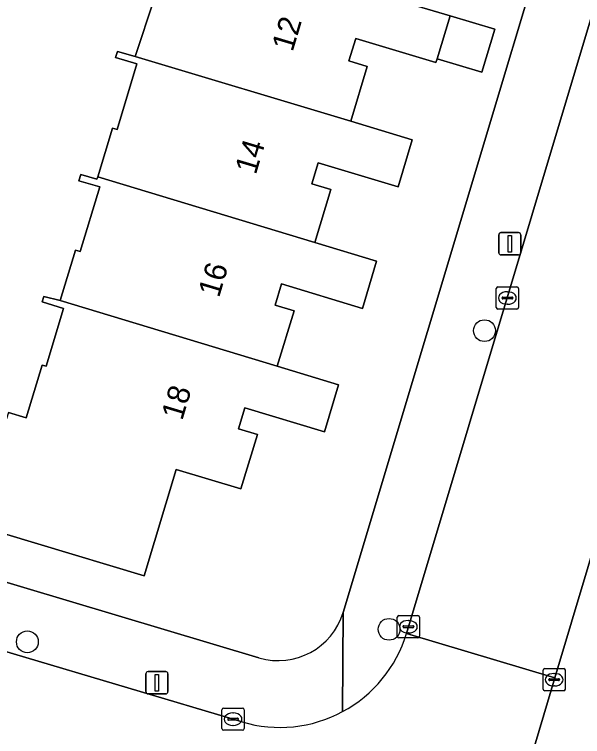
# Model space of a CAD drawing. Extents: x 162184 to 163154, y 385507 to 386516.
# Drawn here: x 162667.22 to 162692.76, y 386106.79 to 386139.27 of the extents above; entities that cross this region are included whole.
import ezdxf

# ---------------------------------------------------------------- set-up
doc = ezdxf.new("R2010")
doc.units = 0
for name, color, linetype in [('IMGEO_Boom', 7, 'Continuous'), ('IMGEO_Erf', 7, 'Continuous'), ('IMGEO_Kolk', 7, 'Continuous'), ('IMGEO_Lichtmast', 7, 'Continuous'), ('IMGEO_Pand', 7, 'Continuous'), ('IMGEO_Pand_nummerreeks', 7, 'Continuous'), ('IMGEO_Rijbaan_lokaal_open', 7, 'Continuous'), ('IMGEO_Voetpad_open', 7, 'Continuous')]:
    doc.layers.add(name, color=color, linetype=linetype)

msp = doc.modelspace()

# ---------------------------------------------------------------- linework, layer by layer
at = {"layer": 'IMGEO_Boom'}
for centre in [(162688.354, 386125.044), (162684.062, 386111.611), (162667.801, 386111.048)]:
    msp.add_circle(centre, 0.489, dxfattribs=at)
at = {"layer": 'IMGEO_Erf'}
for points in [[(162682.002, 386112.374), (162697.211, 386163.095)], [(162666.948, 386121.364), (162667.744, 386121.124), (162668.46, 386123.497), (162668.642, 386123.442), (162669.429, 386126.048), (162668.466, 386126.339), (162668.538, 386126.577), (162669.279, 386126.408), (162669.96, 386128.666), (162670.179, 386128.6), (162671.056, 386131.506), (162670.119, 386131.789), (162670.204, 386132.071), (162670.93, 386131.852), (162670.963, 386131.961), (162671.625, 386134.154), (162671.835, 386134.091), (162672.726, 386137.043), (162671.77, 386137.332), (162671.849, 386137.593), (162672.648, 386137.382), (162674.361, 386142.543)], [(162684.015, 386140.05), (162686.809, 386139.206), (162688.817, 386138.6), (162688.232, 386136.664), (162686.224, 386137.27), (162686.173, 386137.101), (162682.562, 386138.191), (162682.254, 386137.173), (162683.081, 386136.924), (162682.338, 386134.462), (162685.109, 386133.626), (162684.47, 386131.508), (162680.876, 386132.593), (162680.589, 386131.645), (162681.445, 386131.386), (162680.726, 386129.003), (162683.502, 386128.165), (162682.863, 386126.048), (162679.227, 386127.145), (162678.94, 386126.194), (162679.79, 386125.938), (162679.038, 386123.448), (162681.797, 386122.615), (162681.158, 386120.499), (162677.578, 386121.579), (162677.291, 386120.627), (162678.142, 386120.371), (162677.404, 386117.926), (162674.491, 386118.805), (162673.046, 386114.016), (162663.483, 386116.902)], [(162659.122, 386116.038), (162678.215, 386110.332)]]:
    msp.add_lwpolyline(points, dxfattribs=at)
msp.add_arc((162679.087, 386113.248), 3.043, 253.3556, 343.3127, dxfattribs=at)
at = {"layer": 'IMGEO_Kolk'}
for p, q in [((162688.882, 386126.087), (162688.882, 386126.939)), ((162688.957, 386127.013), (162689.809, 386127.013)), ((162689.883, 386126.939), (162689.883, 386126.087)), ((162689.37, 386126.793), (162689.395, 386126.793)), ((162689.141, 386126.507), (162689.141, 386126.519)), ((162689.579, 386126.47), (162689.181, 386126.47)), ((162689.184, 386126.556), (162689.582, 386126.556)), ((162689.625, 386126.519), (162689.625, 386126.507)), ((162689.809, 386126.013), (162688.957, 386126.013)), ((162689.393, 386126.233), (162689.368, 386126.233)), ((162684.431, 386111.302), (162684.431, 386112.154)), ((162684.506, 386112.228), (162685.358, 386112.228)), ((162684.919, 386112.008), (162684.944, 386112.008)), ((162685.432, 386112.154), (162685.432, 386111.302)), ((162684.69, 386111.722), (162684.69, 386111.734)), ((162685.128, 386111.685), (162684.73, 386111.685)), ((162684.733, 386111.771), (162685.131, 386111.771)), ((162685.174, 386111.734), (162685.174, 386111.722)), ((162684.942, 386111.448), (162684.917, 386111.448)), ((162685.358, 386111.228), (162684.506, 386111.228)), ((162690.987, 386108.92), (162690.987, 386109.772)), ((162691.062, 386109.846), (162691.914, 386109.846)), ((162691.988, 386109.772), (162691.988, 386108.92)), ((162691.289, 386109.389), (162691.687, 386109.389)), ((162691.475, 386109.626), (162691.5, 386109.626)), ((162691.246, 386109.34), (162691.246, 386109.352)), ((162691.684, 386109.303), (162691.286, 386109.303)), ((162691.498, 386109.066), (162691.473, 386109.066)), ((162691.73, 386109.352), (162691.73, 386109.34)), ((162691.914, 386108.846), (162691.062, 386108.846)), ((162676.549, 386107.144), (162676.549, 386107.996)), ((162676.624, 386108.07), (162677.476, 386108.07)), ((162677.037, 386107.85), (162677.062, 386107.85)), ((162677.55, 386107.996), (162677.55, 386107.144)), ((162676.808, 386107.564), (162676.808, 386107.576)), ((162677.246, 386107.527), (162676.848, 386107.527)), ((162676.851, 386107.613), (162677.249, 386107.613)), ((162677.292, 386107.576), (162677.292, 386107.564)), ((162677.06, 386107.29), (162677.035, 386107.29)), ((162677.476, 386107.07), (162676.624, 386107.07))]:
    msp.add_line(p, q, dxfattribs=at)
for points in [[(162688.882, 386126.087), (162688.882, 386126.939)], [(162688.957, 386127.013), (162689.809, 386127.013)], [(162689.883, 386126.939), (162689.883, 386126.087)], [(162689.809, 386126.013), (162688.957, 386126.013)], [(162684.431, 386111.302), (162684.431, 386112.154)], [(162684.506, 386112.228), (162685.358, 386112.228)], [(162685.432, 386112.154), (162685.432, 386111.302)], [(162685.358, 386111.228), (162684.506, 386111.228)], [(162690.987, 386108.92), (162690.987, 386109.772)], [(162691.062, 386109.846), (162691.914, 386109.846)], [(162691.988, 386109.772), (162691.988, 386108.92)], [(162691.914, 386108.846), (162691.062, 386108.846)], [(162676.549, 386107.144), (162676.549, 386107.996)], [(162676.624, 386108.07), (162677.476, 386108.07)], [(162677.55, 386107.996), (162677.55, 386107.144)], [(162677.476, 386107.07), (162676.624, 386107.07)]]:
    msp.add_lwpolyline(points, dxfattribs=at)
for centre, radius, start, end in [((162688.959, 386126.937), 0.0765, 91.552, 178.448), ((162688.959, 386126.937), 0.0765, 91.552, 178.448), ((162689.807, 386126.937), 0.0765, 1.552, 88.448), ((162689.807, 386126.937), 0.0765, 1.552, 88.448), ((162689.181, 386126.516), 0.0403, 85.8775, 175.7526), ((162689.178, 386126.506), 0.0366, 178.938, 274.7102), ((162689.582, 386126.513), 0.043, 264.8664, 352.4533), ((162689.586, 386126.518), 0.0386, 1.7309, 96.639), ((162688.959, 386126.089), 0.0765, 181.552, 268.448), ((162688.959, 386126.089), 0.0765, 181.552, 268.448), ((162689.807, 386126.089), 0.0765, 271.552, 358.448), ((162689.807, 386126.089), 0.0765, 271.552, 358.448), ((162684.508, 386112.152), 0.0765, 91.552, 178.448), ((162684.508, 386112.152), 0.0765, 91.552, 178.448), ((162685.356, 386112.152), 0.0765, 1.552, 88.448), ((162685.356, 386112.152), 0.0765, 1.552, 88.448), ((162684.73, 386111.731), 0.0403, 85.8775, 175.7526), ((162684.727, 386111.721), 0.0366, 178.938, 274.7102), ((162685.131, 386111.728), 0.043, 264.8664, 352.4533), ((162685.135, 386111.733), 0.0386, 1.7309, 96.639), ((162684.508, 386111.304), 0.0765, 181.552, 268.448), ((162684.508, 386111.304), 0.0765, 181.552, 268.448), ((162685.356, 386111.304), 0.0765, 271.552, 358.448), ((162685.356, 386111.304), 0.0765, 271.552, 358.448), ((162691.064, 386109.77), 0.0765, 91.552, 178.448), ((162691.064, 386109.77), 0.0765, 91.552, 178.448), ((162691.912, 386109.77), 0.0765, 1.552, 88.448), ((162691.912, 386109.77), 0.0765, 1.552, 88.448), ((162691.286, 386109.349), 0.0403, 85.8775, 175.7526), ((162691.691, 386109.351), 0.0386, 1.7309, 96.639), ((162691.283, 386109.339), 0.0366, 178.938, 274.7102), ((162691.687, 386109.346), 0.043, 264.8664, 352.4533), ((162691.064, 386108.922), 0.0765, 181.552, 268.448), ((162691.064, 386108.922), 0.0765, 181.552, 268.448), ((162691.912, 386108.922), 0.0765, 271.552, 358.448), ((162691.912, 386108.922), 0.0765, 271.552, 358.448), ((162676.626, 386107.994), 0.0765, 91.552, 178.448), ((162676.626, 386107.994), 0.0765, 91.552, 178.448), ((162677.474, 386107.994), 0.0765, 1.552, 88.448), ((162677.474, 386107.994), 0.0765, 1.552, 88.448), ((162676.848, 386107.573), 0.0403, 85.8775, 175.7526), ((162676.845, 386107.563), 0.0366, 178.938, 274.7102), ((162677.249, 386107.57), 0.043, 264.8664, 352.4533), ((162677.253, 386107.575), 0.0386, 1.7309, 96.639), ((162676.626, 386107.146), 0.0765, 181.552, 268.448), ((162676.626, 386107.146), 0.0765, 181.552, 268.448), ((162677.474, 386107.146), 0.0765, 271.552, 358.448), ((162677.474, 386107.146), 0.0765, 271.552, 358.448)]:
    msp.add_arc(centre, radius, start, end, dxfattribs=at)
for centre, major_axis, ratio, start_param, end_param in [((162689.369, 386126.513), (-0.387, 0.002), 0.722429, 4.712389, 7.853982), ((162689.394, 386126.513), (-0.39, 0.002), 0.717154, 1.570796, 4.712389), ((162684.918, 386111.728), (-0.387, 0.002), 0.722429, 4.712389, 7.853982), ((162684.943, 386111.728), (-0.39, 0.002), 0.717154, 1.570796, 4.712389), ((162691.474, 386109.346), (-0.387, 0.002), 0.722429, 4.712389, 7.853982), ((162691.499, 386109.346), (-0.39, 0.002), 0.717154, 1.570796, 4.712389), ((162677.036, 386107.57), (-0.387, 0.002), 0.722429, 4.712389, 7.853982), ((162677.061, 386107.57), (-0.39, 0.002), 0.717154, 1.570796, 4.712389)]:
    msp.add_ellipse(centre, major_axis=major_axis, ratio=ratio, start_param=start_param, end_param=end_param, dxfattribs=at)
at = {"layer": 'IMGEO_Lichtmast'}
for p, q in [((162688.994, 386128.552), (162688.994, 386129.352)), ((162688.994, 386129.352), (162688.994, 386128.552)), ((162689.094, 386129.452), (162689.884, 386129.452)), ((162689.884, 386129.452), (162689.094, 386129.452)), ((162689.984, 386129.352), (162689.984, 386128.552)), ((162689.984, 386128.552), (162689.984, 386129.352)), ((162689.884, 386128.452), (162689.094, 386128.452)), ((162689.094, 386128.452), (162689.884, 386128.452)), ((162673.232, 386109.708), (162674.022, 386109.708)), ((162674.022, 386109.708), (162673.232, 386109.708)), ((162673.132, 386108.808), (162673.132, 386109.608)), ((162673.132, 386109.608), (162673.132, 386108.808)), ((162674.122, 386109.608), (162674.122, 386108.808)), ((162674.122, 386108.808), (162674.122, 386109.608)), ((162674.022, 386108.708), (162673.232, 386108.708)), ((162673.232, 386108.708), (162674.022, 386108.708))]:
    msp.add_line(p, q, dxfattribs=at)
for points in [[(162689.414, 386129.327), (162689.564, 386129.327), (162689.564, 386128.577), (162689.414, 386128.577), (162689.414, 386129.327)], [(162673.552, 386109.583), (162673.702, 386109.583), (162673.702, 386108.833), (162673.552, 386108.833), (162673.552, 386109.583)]]:
    msp.add_lwpolyline(points, dxfattribs=at)
for centre, start, end in [((162689.094, 386129.352), 90, 180), ((162689.094, 386129.352), 90, 180), ((162689.884, 386129.352), 0, 90), ((162689.884, 386129.352), 360, 90), ((162689.094, 386128.552), 180, 270), ((162689.094, 386128.552), 180, 270), ((162689.884, 386128.552), 270, 0), ((162689.884, 386128.552), 270, 0), ((162673.232, 386109.608), 90, 180), ((162673.232, 386109.608), 90, 180), ((162674.022, 386109.608), 0, 90), ((162674.022, 386109.608), 360, 90), ((162673.232, 386108.808), 180, 270), ((162673.232, 386108.808), 180, 270), ((162674.022, 386108.808), 270, 0), ((162674.022, 386108.808), 270, 0)]:
    msp.add_arc(centre, 0.1, start, end, dxfattribs=at)
at = {"layer": 'IMGEO_Pand'}
for points in [[(162684.015, 386140.05), (162674.27, 386142.997), (162673.471, 386143.139), (162673.38, 386142.839), (162674.361, 386142.543), (162672.648, 386137.382), (162682.338, 386134.462), (162683.081, 386136.924), (162682.254, 386137.173), (162682.562, 386138.191), (162686.173, 386137.101), (162686.224, 386137.27), (162686.809, 386139.206)], [(162686.809, 386139.206), (162686.224, 386137.27), (162688.232, 386136.664), (162688.817, 386138.6)], [(162672.648, 386137.382), (162671.849, 386137.593), (162671.77, 386137.332), (162672.726, 386137.043), (162671.835, 386134.091), (162671.625, 386134.154), (162670.963, 386131.961), (162680.726, 386129.003), (162681.445, 386131.386), (162680.589, 386131.645), (162680.876, 386132.593), (162684.47, 386131.508), (162685.109, 386133.626), (162682.338, 386134.462)], [(162679.038, 386123.448), (162679.79, 386125.938), (162678.94, 386126.194), (162679.227, 386127.145), (162682.863, 386126.048), (162683.502, 386128.165), (162680.726, 386129.003), (162670.963, 386131.961), (162670.93, 386131.852), (162670.204, 386132.071), (162670.119, 386131.789), (162671.056, 386131.506), (162670.179, 386128.6), (162669.96, 386128.666), (162669.279, 386126.408)], [(162669.279, 386126.408), (162668.538, 386126.577), (162668.466, 386126.339), (162669.429, 386126.048), (162668.642, 386123.442), (162668.46, 386123.497), (162667.744, 386121.124), (162666.948, 386121.364), (162666.86, 386121.072), (162664.918, 386121.658), (162663.483, 386116.902), (162673.046, 386114.016), (162674.491, 386118.805), (162677.404, 386117.926), (162678.142, 386120.371), (162677.291, 386120.627), (162677.578, 386121.579), (162681.158, 386120.499), (162681.797, 386122.615), (162679.038, 386123.448)]]:
    msp.add_lwpolyline(points, close=True, dxfattribs=at)
at = {"layer": 'IMGEO_Rijbaan_lokaal_open'}
for points in [[(162729.19, 386259.752), (162728.39, 386256.734), (162726.379, 386250), (162719.4, 386226.716), (162710.296, 386196.346), (162684.842, 386111.426), (162691.517, 386109.426), (162697.472, 386129.304), (162699.069, 386134.636), (162733.627, 386250)], [(162677.459, 386107.446), (162651.748, 386115.1)], [(162651.463, 386107.909), (162676.239, 386100.629), (162679.856, 386099.566), (162680.986, 386099.343), (162681.75, 386099.278), (162682.517, 386099.282), (162683.28, 386099.355), (162684.034, 386099.495), (162684.772, 386099.702), (162685.489, 386099.974), (162686.179, 386100.309), (162686.836, 386100.705), (162687.455, 386101.157), (162688.031, 386101.663), (162688.234, 386101.865), (162688.743, 386102.436), (162689.2, 386103.05), (162689.6, 386103.703), (162689.939, 386104.388), (162690.217, 386105.102), (162690.312, 386105.402), (162691.517, 386109.426), (162684.842, 386111.426)]]:
    msp.add_lwpolyline(points, dxfattribs=at)
for centre, radius, start, end in [((162679.16, 386113.134), 5.934, 298.3036, 343.2686), ((162679.155, 386113.139), 5.941, 253.4153, 298.3225)]:
    msp.add_arc(centre, radius, start, end, dxfattribs=at)
at = {"layer": 'IMGEO_Voetpad_open'}
for points in [[(162707.388, 386197.091), (162706.911, 386195.922), (162704.932, 386188.998), (162704.89, 386188.895), (162704.256, 386186.807), (162701.088, 386176.13), (162699.811, 386171.795), (162699.756, 386171.624), (162697.274, 386163.359), (162697.211, 386163.095), (162682.002, 386112.374), (162681.973, 386107.91)], [(162684.842, 386111.426), (162710.296, 386196.346)], [(162678.215, 386110.332), (162659.122, 386116.038), (162658.987, 386116.082), (162651.275, 386118.412), (162651.073, 386118.462), (162581.825, 386139.167)], [(162697.472, 386129.304), (162691.517, 386109.426), (162690.312, 386105.402), (162690.217, 386105.102), (162689.939, 386104.388), (162689.6, 386103.703), (162689.2, 386103.05), (162688.743, 386102.436), (162688.234, 386101.865), (162688.392, 386101.391), (162688.196, 386101.196), (162687.62, 386100.689), (162687, 386100.236), (162686.342, 386099.84), (162685.652, 386099.504), (162684.934, 386099.231), (162684.195, 386099.023), (162683.44, 386098.882), (162682.676, 386098.809), (162681.908, 386098.805), (162681.143, 386098.869), (162682.265, 386095.831), (162687.061, 386094.431), (162672.384, 386044.868)], [(162651.748, 386115.1), (162677.459, 386107.446)], [(162681.973, 386107.91), (162682.002, 386112.374)]]:
    msp.add_lwpolyline(points, dxfattribs=at)
for centre, radius, start, end in [((162679.087, 386113.248), 3.043, 253.3556, 343.3127), ((162679.16, 386113.134), 5.934, 298.3036, 343.2686), ((162679.155, 386113.139), 5.941, 253.4153, 298.3225)]:
    msp.add_arc(centre, radius, start, end, dxfattribs=at)

# ---------------------------------------------------------------- texts
at = {"layer": 'IMGEO_Pand_nummerreeks'}
for s, rotation, p in [('12', 73.3443, (162679.725, 386137.553)), ('14', 73.342, (162678.071, 386132.026)), ('16', 73.342, (162676.416, 386126.495)), ('18', 73.342, (162674.762, 386120.968))]:
    msp.add_text(s, height=1, rotation=rotation, dxfattribs=at).set_placement(p)

doc.saveas('drawing.dxf')
